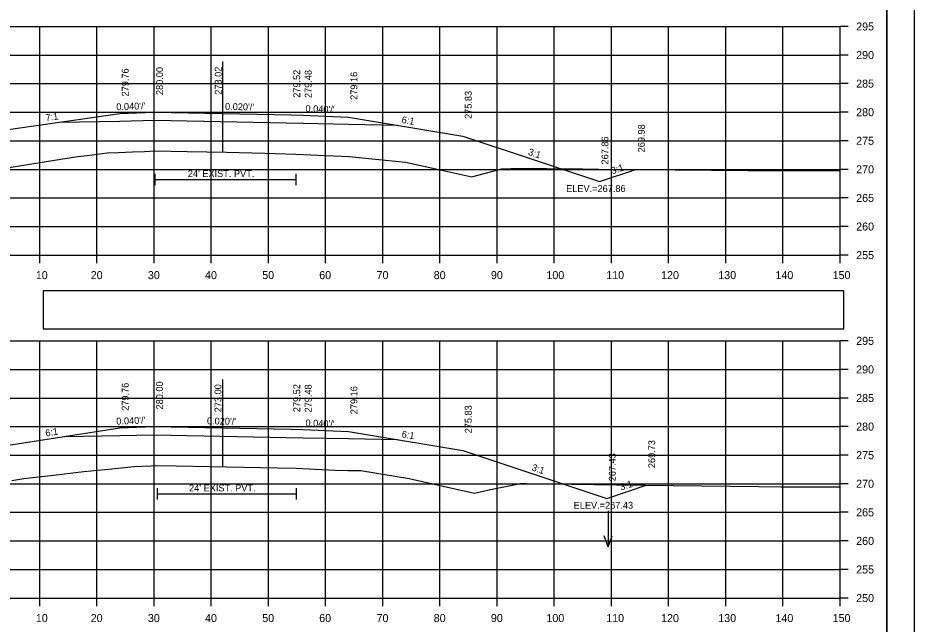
# Model space of a CAD drawing. Extents: x 285 to 4233, y -659 to 3710.
# Drawn here: x 1229.9 to 1386.6, y 1685 to 1791.1 of the extents above; entities that cross this region are included whole.
import ezdxf

# ---------------------------------------------------------------- set-up
doc = ezdxf.new("R2010")
doc.units = 0
for name, color, linetype in [('R_Alt Surface', 7, 'Continuous'), ('R_Axis', 7, 'Continuous'), ('R_Axis Annot', 7, 'Continuous'), ('R_Border', 7, 'Continuous'), ('R_Exist Surface', 7, 'Continuous'), ('R_Fin Surface', 7, 'Continuous'), ('R_Grid', 7, 'Continuous'), ('R_No Plot', 7, 'Continuous'), ('R_Water', 7, 'Continuous'), ('R_Water Annot', 7, 'Continuous'), ('R_Xsect Elev', 7, 'Continuous'), ('R_Xsect Slope', 7, 'Continuous')]:
    doc.layers.add(name, color=color, linetype=linetype)

msp = doc.modelspace()

# ---------------------------------------------------------------- linework, layer by layer
at = {"layer": 'R_Alt Surface'}
for points in [[(1237.12, 1772.83), (1247.68, 1773.04), (1253.68, 1773.16), (1253.68, 1773.16), (1279.68, 1772.64), (1287.68, 1772.48), (1296.24, 1772.31)], [(1253.78, 1763.8), (1253.78, 1761.8)], [(1278.48, 1763.8), (1278.48, 1761.8)], [(1253.78, 1762.8), (1278.48, 1762.8)], [(1238.05, 1717.85), (1247.68, 1718.04), (1253.68, 1718.16), (1253.68, 1718.16), (1279.68, 1717.64), (1287.68, 1717.48), (1296.24, 1717.31)], [(1254.19, 1708.8), (1254.19, 1706.8)], [(1278.5, 1708.8), (1278.5, 1706.8)], [(1254.19, 1707.8), (1278.5, 1707.8)]]:
    msp.add_lwpolyline(points, dxfattribs=at)
at = {"layer": 'R_Axis'}
for p, q in [((1373.68, 1749.58), (1373.68, 1789.58)), ((1375.08, 1789.58), (1373.68, 1789.58)), ((1375.08, 1784.58), (1373.68, 1784.58)), ((1375.08, 1779.58), (1373.68, 1779.58)), ((1375.08, 1774.58), (1373.68, 1774.58)), ((1375.08, 1769.58), (1373.68, 1769.58)), ((1375.08, 1764.58), (1373.68, 1764.58)), ((1375.08, 1759.58), (1373.68, 1759.58)), ((1375.08, 1754.58), (1373.68, 1754.58)), ((1073.68, 1749.58), (1373.68, 1749.58)), ((1233.68, 1748.18), (1233.68, 1749.58)), ((1243.68, 1748.18), (1243.68, 1749.58)), ((1253.68, 1748.18), (1253.68, 1749.58)), ((1263.68, 1748.18), (1263.68, 1749.58)), ((1273.68, 1748.18), (1273.68, 1749.58)), ((1283.68, 1748.18), (1283.68, 1749.58)), ((1293.68, 1748.18), (1293.68, 1749.58)), ((1303.68, 1748.18), (1303.68, 1749.58)), ((1313.68, 1748.18), (1313.68, 1749.58)), ((1323.68, 1748.18), (1323.68, 1749.58)), ((1333.68, 1748.18), (1333.68, 1749.58)), ((1343.68, 1748.18), (1343.68, 1749.58)), ((1353.68, 1748.18), (1353.68, 1749.58)), ((1363.68, 1748.18), (1363.68, 1749.58)), ((1373.68, 1748.18), (1373.68, 1749.58)), ((1375.08, 1749.58), (1373.68, 1749.58)), ((1373.68, 1689.58), (1373.68, 1734.58)), ((1375.08, 1734.58), (1373.68, 1734.58)), ((1375.08, 1729.58), (1373.68, 1729.58)), ((1375.08, 1724.58), (1373.68, 1724.58)), ((1375.08, 1719.58), (1373.68, 1719.58)), ((1375.08, 1714.58), (1373.68, 1714.58)), ((1375.08, 1709.58), (1373.68, 1709.58)), ((1375.08, 1704.58), (1373.68, 1704.58)), ((1375.08, 1699.58), (1373.68, 1699.58)), ((1375.08, 1694.58), (1373.68, 1694.58)), ((1073.68, 1689.58), (1373.68, 1689.58)), ((1233.68, 1688.18), (1233.68, 1689.58)), ((1243.68, 1688.18), (1243.68, 1689.58)), ((1253.68, 1688.18), (1253.68, 1689.58)), ((1263.68, 1688.18), (1263.68, 1689.58)), ((1273.68, 1688.18), (1273.68, 1689.58)), ((1283.68, 1688.18), (1283.68, 1689.58)), ((1293.68, 1688.18), (1293.68, 1689.58)), ((1303.68, 1688.18), (1303.68, 1689.58)), ((1313.68, 1688.18), (1313.68, 1689.58)), ((1323.68, 1688.18), (1323.68, 1689.58)), ((1333.68, 1688.18), (1333.68, 1689.58)), ((1343.68, 1688.18), (1343.68, 1689.58)), ((1353.68, 1688.18), (1353.68, 1689.58)), ((1363.68, 1688.18), (1363.68, 1689.58)), ((1373.68, 1688.18), (1373.68, 1689.58)), ((1375.08, 1689.58), (1373.68, 1689.58))]:
    msp.add_line(p, q, dxfattribs=at)
at = {"layer": 'R_Axis Annot'}
msp.add_lwpolyline([(1234.3, 1736.67), (1374.3, 1736.67), (1374.3, 1743.32), (1234.3, 1743.32)], close=True, dxfattribs=at)
at = {"layer": 'R_Border'}
msp.add_line((1381.86, 1669.58), (1381.86, 1875.04), dxfattribs=at)
at = {"layer": 'R_Exist Surface'}
for points in [[(1222.51, 1763.99), (1236.23, 1766.17), (1240.35, 1766.81), (1241.95, 1767.02), (1245.48, 1767.45), (1247.43, 1767.52), (1249.92, 1767.62), (1251.99, 1767.72), (1253.78, 1767.8), (1259.46, 1767.71), (1266.36, 1767.58), (1273.07, 1767.41), (1278.48, 1767.26), (1283.7, 1767.02), (1287.78, 1766.82), (1293.57, 1766.26), (1297.66, 1765.84), (1302.46, 1764.78), (1309.24, 1763.25), (1312.27, 1764.09), (1314.46, 1764.7), (1316.14, 1764.71), (1322.36, 1764.71), (1328.61, 1764.65), (1331.48, 1764.61), (1344.82, 1764.5), (1357.52, 1764.39), (1363.97, 1764.36), (1373.68, 1764.3)], [(1228.78, 1710.13), (1230.9, 1710.47), (1236.06, 1711.09), (1241.38, 1711.72), (1246.31, 1712.16), (1250.12, 1712.59), (1253.11, 1712.74), (1254.19, 1712.8), (1257.55, 1712.73), (1266.4, 1712.56), (1275.25, 1712.36), (1278.51, 1712.28), (1285.27, 1711.97), (1287.58, 1711.87), (1289.67, 1711.87), (1289.82, 1711.87), (1290.86, 1711.7), (1298.28, 1710.49), (1304.78, 1709.04), (1309.7, 1707.93), (1312.53, 1708.56), (1317.78, 1709.64), (1318.84, 1709.63), (1334.57, 1709.36), (1359.47, 1709.09), (1363.28, 1709.06), (1370.31, 1709.05), (1373.68, 1709.05)]]:
    msp.add_lwpolyline(points, dxfattribs=at)
at = {"layer": 'R_Fin Surface'}
for points in [[(1208.77, 1765.94), (1223.68, 1770.91), (1247.68, 1774.34), (1253.68, 1774.58), (1277.68, 1774.1), (1279.68, 1774.06), (1287.68, 1773.74), (1307.68, 1770.4), (1331.59, 1762.43), (1337.96, 1764.56)], [(1209.05, 1710.75), (1223.68, 1715.62), (1247.68, 1719.34), (1253.68, 1719.58), (1277.68, 1719.1), (1279.68, 1719.06), (1287.68, 1718.74), (1307.68, 1715.4), (1332.87, 1707.01), (1339.77, 1709.31)]]:
    msp.add_lwpolyline(points, dxfattribs=at)
at = {"layer": 'R_Grid'}
for p, q in [((1073.68, 1789.58), (1373.68, 1789.58)), ((1233.68, 1749.58), (1233.68, 1789.58)), ((1243.68, 1749.58), (1243.68, 1789.58)), ((1253.68, 1749.58), (1253.68, 1789.58)), ((1263.68, 1749.58), (1263.68, 1789.58)), ((1273.68, 1749.58), (1273.68, 1789.58)), ((1283.68, 1749.58), (1283.68, 1789.58)), ((1293.68, 1749.58), (1293.68, 1789.58)), ((1303.68, 1749.58), (1303.68, 1789.58)), ((1313.68, 1749.58), (1313.68, 1789.58)), ((1323.68, 1749.58), (1323.68, 1789.58)), ((1333.68, 1749.58), (1333.68, 1789.58)), ((1343.68, 1749.58), (1343.68, 1789.58)), ((1353.68, 1749.58), (1353.68, 1789.58)), ((1363.68, 1749.58), (1363.68, 1789.58)), ((1373.68, 1749.58), (1373.68, 1789.58)), ((1073.68, 1784.58), (1373.68, 1784.58)), ((1073.68, 1779.58), (1373.68, 1779.58)), ((1073.68, 1774.58), (1373.68, 1774.58)), ((1073.68, 1769.58), (1373.68, 1769.58)), ((1073.68, 1764.58), (1373.68, 1764.58)), ((1073.68, 1759.58), (1373.68, 1759.58)), ((1073.68, 1754.58), (1373.68, 1754.58)), ((1073.68, 1749.58), (1373.68, 1749.58)), ((1073.68, 1734.58), (1373.68, 1734.58)), ((1233.68, 1689.58), (1233.68, 1734.58)), ((1243.68, 1689.58), (1243.68, 1734.58)), ((1253.68, 1689.58), (1253.68, 1734.58)), ((1263.68, 1689.58), (1263.68, 1734.58)), ((1273.68, 1689.58), (1273.68, 1734.58)), ((1283.68, 1689.58), (1283.68, 1734.58)), ((1293.68, 1689.58), (1293.68, 1734.58)), ((1303.68, 1689.58), (1303.68, 1734.58)), ((1313.68, 1689.58), (1313.68, 1734.58)), ((1323.68, 1689.58), (1323.68, 1734.58)), ((1333.68, 1689.58), (1333.68, 1734.58)), ((1343.68, 1689.58), (1343.68, 1734.58)), ((1353.68, 1689.58), (1353.68, 1734.58)), ((1363.68, 1689.58), (1363.68, 1734.58)), ((1373.68, 1689.58), (1373.68, 1734.58)), ((1073.68, 1729.58), (1373.68, 1729.58)), ((1073.68, 1724.58), (1373.68, 1724.58)), ((1073.68, 1719.58), (1373.68, 1719.58)), ((1073.68, 1714.58), (1373.68, 1714.58)), ((1073.68, 1709.58), (1373.68, 1709.58)), ((1073.68, 1704.58), (1373.68, 1704.58)), ((1073.68, 1699.58), (1373.68, 1699.58)), ((1073.68, 1694.58), (1373.68, 1694.58)), ((1073.68, 1689.58), (1373.68, 1689.58))]:
    msp.add_line(p, q, dxfattribs=at)
at = {"layer": 'R_No Plot'}
for points in [[(1053.27, 1878.93), (1386.61, 1878.93), (1386.61, 1665.59), (1053.27, 1665.59)], [(1299.6, 1875.04), (1319.22, 1875.04), (1319.22, 1865.16), (1335.33, 1865.16), (1358.53, 1865.16), (1358.65, 1837), (1381.86, 1837), (1381.86, 1669.58), (1065.68, 1669.58), (1065.68, 1875.04)]]:
    msp.add_lwpolyline(points, close=True, dxfattribs=at)
at = {"layer": 'R_Water Annot'}
for p, q in [((1333.09, 1704.83), (1333.09, 1698.54)), ((1333.09, 1698.54), (1332.39, 1700.47)), ((1333.09, 1698.54), (1333.79, 1700.47))]:
    msp.add_line(p, q, dxfattribs=at)
at = {"layer": 'R_Xsect Elev'}
for p, q in [((1265.68, 1767.6), (1265.68, 1783.47)), ((1265.68, 1712.57), (1265.68, 1727.79))]:
    msp.add_line(p, q, dxfattribs=at)

# ---------------------------------------------------------------- texts
at = {"layer": 'R_Axis Annot'}
for s, p in [('295', (1376.48, 1788.88)), ('290', (1376.48, 1783.88)), ('285', (1376.48, 1778.88)), ('280', (1376.48, 1773.88)), ('275', (1376.48, 1768.88)), ('270', (1376.48, 1763.88)), ('265', (1376.48, 1758.88)), ('260', (1376.48, 1753.88)), ('255', (1376.48, 1748.88)), ('10', (1232.99, 1745.38)), ('20', (1242.59, 1745.38)), ('30', (1252.59, 1745.38)), ('40', (1262.59, 1745.38)), ('50', (1272.59, 1745.38)), ('60', (1282.56, 1745.38)), ('70', (1292.59, 1745.38)), ('80', (1302.59, 1745.38)), ('90', (1312.59, 1745.38)), ('100', (1322.3, 1745.38)), ('110', (1332.76, 1745.38)), ('120', (1342.36, 1745.38)), ('130', (1352.36, 1745.38)), ('140', (1362.36, 1745.38)), ('150', (1372.36, 1745.38)), ('295', (1376.48, 1733.88)), ('290', (1376.48, 1728.88)), ('285', (1376.48, 1723.88)), ('280', (1376.48, 1718.88)), ('275', (1376.48, 1713.88)), ('270', (1376.48, 1708.88)), ('265', (1376.48, 1703.88)), ('260', (1376.48, 1698.88)), ('255', (1376.48, 1693.88)), ('250', (1376.48, 1688.88)), ('10', (1232.99, 1685.38)), ('20', (1242.59, 1685.38)), ('30', (1252.59, 1685.38)), ('40', (1262.59, 1685.38)), ('50', (1272.59, 1685.38)), ('60', (1282.56, 1685.38)), ('70', (1292.59, 1685.38)), ('80', (1302.59, 1685.38)), ('90', (1312.59, 1685.38)), ('100', (1322.3, 1685.38)), ('110', (1332.76, 1685.38)), ('120', (1342.36, 1685.38)), ('130', (1352.36, 1685.38)), ('140', (1362.36, 1685.38)), ('150', (1372.36, 1685.38))]:
    msp.add_text(s, height=1.4, dxfattribs=at).set_placement(p)
at = {"layer": 'R_Water'}
for p in [(1259.58, 1763.24), (1259.8, 1708.24)]:
    msp.add_text("24' EXIST. PVT.", height=1.2, dxfattribs=at).set_placement(p)
at = {"layer": 'R_Xsect Elev'}
for s, p in [('280.00', (1255.23, 1777.58)), ('273.02', (1265.5, 1777.64)), ('279.76', (1249.23, 1777.34)), ('279.52', (1279.23, 1777.1)), ('279.48', (1281.23, 1777.06)), ('279.16', (1289.23, 1776.74)), ('275.83', (1309.23, 1773.4)), ('269.98', (1339.51, 1767.56)), ('267.86', (1333.14, 1765.43)), ('280.00', (1255.23, 1722.58)), ('279.76', (1249.23, 1722.34)), ('273.00', (1265.45, 1722.08)), ('279.52', (1279.23, 1722.1)), ('279.48', (1281.23, 1722.06)), ('279.16', (1289.23, 1721.74)), ('275.83', (1309.23, 1718.4)), ('269.73', (1341.32, 1712.31)), ('267.43', (1334.42, 1710.01))]:
    msp.add_text(s, height=1.2, rotation=90, dxfattribs=at).set_placement(p)
for s, p in [('ELEV.=267.86', (1325.75, 1760.63)), ('ELEV.=267.43', (1327.07, 1705.21))]:
    msp.add_text(s, height=1.2, dxfattribs=at).set_placement(p)
at = {"layer": 'R_Xsect Slope'}
for s, rotation, p in [("0.040'/'", 2.291, (1247.09, 1774.91)), ("0.020'/'", 358.8542, (1266.08, 1774.99)), ('7:1', 8.1309, (1234.78, 1773)), ("0.040'/'", 357.7093, (1280.14, 1774.64)), ('6:1', 350.5386, (1296.91, 1772.71)), ('3:1', 341.5643, (1319, 1767.16)), ('3:1', 18.4406, (1333.83, 1763.71)), ("0.040'/'", 2.2906, (1247.09, 1719.91)), ("0.020'/'", 358.8542, (1262.92, 1719.99)), ("0.040'/'", 357.7093, (1280.14, 1719.64)), ('6:1', 8.7969, (1234.75, 1717.84)), ('6:1', 350.5386, (1296.91, 1717.71)), ('3:1', 341.5652, (1319.64, 1711.94)), ('3:1', 18.434, (1335.37, 1708.37))]:
    msp.add_text(s, height=1.2, rotation=rotation, dxfattribs=at).set_placement(p)

doc.saveas('drawing.dxf')
